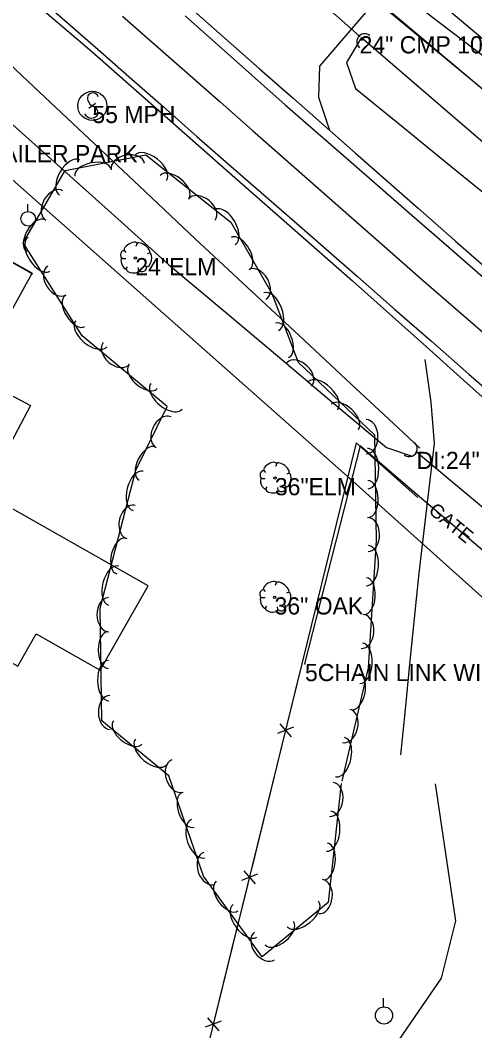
# Model space of a CAD drawing. Extents: x 1441650 to 1491889, y 345904 to 358319.
# Drawn here: x 1444749.5 to 1444881.6, y 354922.6 to 355216.4 of the extents above; entities that cross this region are included whole.
import ezdxf

# ---------------------------------------------------------------- set-up
doc = ezdxf.new("R2010")
doc.units = 0
for name, color, linetype in [('S_BUILDING', 7, 'Continuous'), ('S_CROSS_DRAIN', 7, 'Continuous'), ('S_CROSS_DRAIN_ANNOT', 7, 'Continuous'), ('S_DITCHLINE', 7, 'Continuous'), ('S_DRG_PT_SYM', 7, 'Continuous'), ('S_EDGE_PAVEMENT', 7, 'Continuous'), ('S_FENCE', 7, 'Continuous'), ('S_FENCE_ANNOT', 7, 'Continuous'), ('S_GAS_UTILITIES', 7, 'Continuous'), ('S_GATE_ANNOT', 7, 'Continuous'), ('S_GRAVEL_ROAD', 7, 'Continuous'), ('S_MSC_PT_SYM', 7, 'Continuous'), ('S_PARKING', 7, 'Continuous'), ('S_PAVEMENT_CROWN', 7, 'Continuous'), ('S_SHOULDER', 7, 'Continuous'), ('S_SIGN', 7, 'Continuous'), ('S_SIGN_ANNOT', 7, 'Continuous'), ('S_STR_PT_SYM', 7, 'Continuous'), ('S_SURVEY_TEXT_ANNOT', 7, 'Continuous'), ('S_TREE', 7, 'Continuous'), ('S_TREE_ANNOT', 7, 'Continuous'), ('S_UNDERGROUND_CABLE', 7, 'Continuous'), ('S_UTILITY_POLE', 7, 'Continuous'), ('S_UTL_PT_SYM', 7, 'Continuous'), ('S_WATER_UTILITIES', 7, 'Continuous')]:
    doc.layers.add(name, color=color, linetype=linetype)

msp = doc.modelspace()

# ---------------------------------------------------------------- linework, layer by layer
at = {"layer": 'S_BUILDING'}
msp.add_line((1444752.97, 355142.74), (1444717.78, 355162.25), dxfattribs=at)
for points in [[(1444710.54, 355152.19), (1444747.02, 355132.12), (1444752.97, 355142.94), (1444727.71, 355156.84), (1444730.68, 355162.24), (1444723.23, 355166.33), (1444720.08, 355160.61), (1444716.31, 355162.68)], [(1444746.7, 355093.58), (1444696.43, 355120.39), (1444702.2, 355131.2), (1444752.46, 355104.39)], [(1444786.64, 355052.01), (1444727.19, 355085.76), (1444707.91, 355051.8), (1444748.72, 355028.64), (1444754.07, 355038.07), (1444772.72, 355027.48)]]:
    msp.add_lwpolyline(points, close=True, dxfattribs=at)
at = {"layer": 'S_CROSS_DRAIN'}
for p, q in [((1444824.21, 355233.09), (1444848.09, 355211.79)), ((1444864.65, 355090.95), (1444889.56, 355070.02))]:
    msp.add_line(p, q, dxfattribs=at)
for centre, start, end in [((1444849.58, 355210.19), 50.0229, 230.3521), ((1444862.55, 355091.86), 230.0229, 50.3521)]:
    msp.add_arc(centre, 2.3, start, end, dxfattribs=at)
at = {"layer": 'S_DITCHLINE'}
for points in [[(1444727.25, 355211.24), (1444735.48, 355213.92), (1444751.7, 355198.67), (1444767.91, 355183.41), (1444784.13, 355168.16), (1444800.34, 355152.91), (1444815.44, 355138.83), (1444830.53, 355124.75), (1444845.63, 355110.67), (1444860.72, 355096.59), (1444865.57, 355092)], [(1444726.43, 355210.95), (1444729.66, 355201.87), (1444745.39, 355187.76), (1444761.12, 355173.66), (1444776.85, 355159.55), (1444792.58, 355145.45), (1444808.41, 355132.14), (1444824.25, 355118.84), (1444840.08, 355105.53), (1444855.92, 355092.22), (1444863.07, 355089.79)], [(1444848.66, 355211.38), (1444844.28, 355204.13), (1444846.91, 355196.62), (1444860.78, 355185.32), (1444874.64, 355174.03), (1444888.51, 355162.74), (1444902.38, 355151.44), (1444914.44, 355140.58), (1444926.51, 355129.71), (1444938.58, 355118.85), (1444950.65, 355107.98), (1444959.92, 355111.25), (1444965.25, 355112.92)], [(1444848.66, 355211.38), (1444863.99, 355198.22), (1444879.31, 355185.06), (1444894.64, 355171.89), (1444909.97, 355158.73), (1444923.78, 355147.28), (1444937.59, 355135.83), (1444951.41, 355124.39), (1444965.22, 355112.94)]]:
    msp.add_lwpolyline(points, dxfattribs=at)
at = {"layer": 'S_DRG_PT_SYM'}
for points in [[(1444848.09, 355211.79), (1444848.09, 355211.84), (1444848.09, 355211.79), (1444848.04, 355211.79), (1444848.09, 355211.79), (1444848.09, 355211.74), (1444848.09, 355211.79), (1444848.14, 355211.79)], [(1444864.65, 355090.95), (1444864.65, 355091), (1444864.65, 355090.95), (1444864.6, 355090.95), (1444864.65, 355090.95), (1444864.65, 355090.9), (1444864.65, 355090.95), (1444864.7, 355090.95)]]:
    msp.add_lwpolyline(points, dxfattribs=at)
at = {"layer": 'S_EDGE_PAVEMENT'}
for points in [[(1444941.67, 355242.34), (1444933.96, 355228.65), (1444926.25, 355214.96), (1444918.54, 355201.27), (1444910.83, 355187.59), (1444896.96, 355196.21), (1444881.47, 355207.96), (1444865.99, 355219.71), (1444859.79, 355223.19), (1444851.06, 355220.09), (1444836.4, 355203.1), (1444836.14, 355194.1), (1444839.29, 355184.76)], [(1444752.67, 355225.01), (1444771.29, 355208.61), (1444781.14, 355199.97), (1444790.99, 355191.32), (1444800.83, 355182.67), (1444810.68, 355174.02), (1444829.08, 355157.97), (1444847.48, 355141.91), (1444858.28, 355132.46), (1444869.08, 355123.01), (1444879.88, 355113.56), (1444890.68, 355104.1)], [(1444797.38, 355217.73), (1444807.07, 355209.12), (1444816.77, 355200.5), (1444826.46, 355191.88), (1444844.9, 355175.81), (1444863.33, 355159.74), (1444874.11, 355150.35), (1444884.89, 355140.96)]]:
    msp.add_lwpolyline(points, dxfattribs=at)
at = {"layer": 'S_FENCE'}
for p, q in [((1444832.23, 355029.28), (1444848.38, 355092.71)), ((1444848.38, 355092.71), (1444865.49, 355077.95)), ((1444865.49, 355077.95), (1444938.52, 355016.06)), ((1444828.91, 355010.89), (1444824.25, 355009.08)), ((1444824.93, 355011.87), (1444828.22, 355008.1)), ((1444818.39, 354968.16), (1444813.73, 354966.35)), ((1444814.41, 354969.14), (1444817.7, 354965.38)), ((1444803.89, 354926.41), (1444807.19, 354922.65)), ((1444807.87, 354925.43), (1444803.21, 354923.63))]:
    msp.add_line(p, q, dxfattribs=at)
for points in [[(1444865.01, 355077.65), (1444847.15, 355093.57), (1444799.6, 354900.4)], [(1444830.47, 355025.81), (1444827.05, 355011.93)], [(1444826.1, 355008.04), (1444821.32, 354988.62)], [(1444821.32, 354988.62), (1444816.54, 354969.2)], [(1444815.58, 354965.32), (1444810.8, 354945.89)], [(1444810.8, 354945.89), (1444806.02, 354926.47)]]:
    msp.add_lwpolyline(points, dxfattribs=at)
at = {"layer": 'S_GAS_UTILITIES'}
msp.add_line((1444831.24, 355240.87), (1444980.37, 355114.9), dxfattribs=at)
at = {"layer": 'S_GRAVEL_ROAD'}
msp.add_lwpolyline([(1444867.11, 355117.82), (1444868.8, 355105.34), (1444869.76, 355093.34), (1444867.53, 355074.53), (1444865.3, 355055.71), (1444863.98, 355042.49), (1444862.65, 355029.26), (1444861.32, 355016.04), (1444860, 355002.81)], dxfattribs=at)
at = {"layer": 'S_MSC_PT_SYM'}
for points in [[(1444769.54, 355190.94), (1444769.54, 355190.99), (1444769.54, 355190.94), (1444769.49, 355190.94), (1444769.54, 355190.94), (1444769.54, 355190.89), (1444769.54, 355190.94), (1444769.59, 355190.94)], [(1444771.22, 355192.21), (1444771.22, 355192.26), (1444771.22, 355192.21), (1444771.17, 355192.21), (1444771.22, 355192.21), (1444771.22, 355192.16), (1444771.22, 355192.21), (1444771.27, 355192.21)], [(1444848.38, 355092.71), (1444848.38, 355092.76), (1444848.38, 355092.71), (1444848.33, 355092.71), (1444848.38, 355092.71), (1444848.38, 355092.66), (1444848.38, 355092.71), (1444848.43, 355092.71)], [(1444848.38, 355092.71), (1444848.38, 355092.76), (1444848.38, 355092.71), (1444848.33, 355092.71), (1444848.38, 355092.71), (1444848.38, 355092.66), (1444848.38, 355092.71), (1444848.43, 355092.71)], [(1444865.49, 355077.95), (1444865.49, 355078), (1444865.49, 355077.95), (1444865.44, 355077.95), (1444865.49, 355077.95), (1444865.49, 355077.9), (1444865.49, 355077.95), (1444865.54, 355077.95)], [(1444832.23, 355029.28), (1444832.23, 355029.33), (1444832.23, 355029.28), (1444832.18, 355029.28), (1444832.23, 355029.28), (1444832.23, 355029.23), (1444832.23, 355029.28), (1444832.28, 355029.28)]]:
    msp.add_lwpolyline(points, dxfattribs=at)
at = {"layer": 'S_PARKING'}
msp.add_lwpolyline([(1444837.09, 354887.22), (1444871.92, 354937.96), (1444876.05, 354954.59), (1444870.18, 354994.45)], dxfattribs=at)
at = {"layer": 'S_PAVEMENT_CROWN'}
msp.add_lwpolyline([(1444779.16, 355217.66), (1444788.62, 355209.34), (1444798.09, 355201.02), (1444807.55, 355192.7), (1444817.01, 355184.38), (1444826.59, 355175.93), (1444836.16, 355167.49), (1444845.74, 355159.04), (1444855.31, 355150.6), (1444866.04, 355141.29), (1444876.78, 355131.98), (1444887.51, 355122.67)], dxfattribs=at)
at = {"layer": 'S_SHOULDER'}
for points in [[(1444751.36, 355223.57), (1444770.24, 355207.35), (1444780.03, 355198.73), (1444789.83, 355190.11), (1444799.62, 355181.49), (1444809.42, 355172.88), (1444827.73, 355156.78), (1444846.03, 355140.68), (1444856.8, 355131.06), (1444867.57, 355121.43), (1444878.33, 355111.81), (1444889.1, 355102.18)], [(1444799.18, 355219.82), (1444809.04, 355211.12), (1444818.89, 355202.42), (1444828.75, 355193.73), (1444846.95, 355177.76), (1444865.15, 355161.8), (1444875.91, 355152.34), (1444886.66, 355142.87)]]:
    msp.add_lwpolyline(points, dxfattribs=at)
at = {"layer": 'S_SIGN'}
msp.add_line((1444769.54, 355190.94), (1444771.22, 355192.21), dxfattribs=at)
msp.add_circle((1444770.42, 355191.54), 4.24, dxfattribs=at)
for centre, radius, start, end in [((1444771.59, 355193.79), 2.55, 167.1196, 241.9813), ((1444770.55, 355193.7), 1.62, 16.5258, 156.8957), ((1444769.72, 355189.26), 2.38, 358.6529, 73.7063), ((1444770.16, 355190.14), 2.17, 204.641, 335.359)]:
    msp.add_arc(centre, radius, start, end, dxfattribs=at)
at = {"layer": 'S_STR_PT_SYM'}
msp.add_lwpolyline([(1444752.97, 355142.74), (1444752.97, 355142.79), (1444752.97, 355142.74), (1444752.92, 355142.74), (1444752.97, 355142.74), (1444752.97, 355142.69), (1444752.97, 355142.74), (1444753.02, 355142.74)], dxfattribs=at)
at = {"layer": 'S_TREE'}
for p, q in [((1444779.68, 355149.52), (1444780.18, 355148.94)), ((1444783.48, 355151.54), (1444783.09, 355150.68)), ((1444779.02, 355147.2), (1444780.15, 355147.2)), ((1444787.04, 355148.75), (1444786.38, 355148.48)), ((1444780.18, 355144.02), (1444780.65, 355144.72)), ((1444783.87, 355143.75), (1444783.79, 355144.52)), ((1444786.27, 355144.64), (1444785.8, 355145.07)), ((1444824.02, 355087.56), (1444823.64, 355086.71)), ((1444820.23, 355085.55), (1444820.73, 355084.97)), ((1444827.59, 355084.77), (1444826.93, 355084.5)), ((1444819.57, 355083.22), (1444820.69, 355083.22)), ((1444820.73, 355080.04), (1444821.19, 355080.74)), ((1444824.41, 355079.77), (1444824.33, 355080.55)), ((1444826.81, 355080.66), (1444826.35, 355081.09)), ((1444823.94, 355052.91), (1444823.55, 355052.05)), ((1444820.14, 355050.89), (1444820.64, 355050.31)), ((1444827.5, 355050.12), (1444826.84, 355049.85)), ((1444819.48, 355048.57), (1444820.61, 355048.57)), ((1444820.64, 355045.39), (1444821.11, 355046.09)), ((1444826.73, 355046.01), (1444826.26, 355046.44)), ((1444824.33, 355045.12), (1444824.25, 355045.89))]:
    msp.add_line(p, q, dxfattribs=at)
msp.add_lwpolyline([(1444842.79, 354994.55), (1444838.97, 354959.89), (1444819.81, 354944.15), (1444802.69, 354967.57), (1444792.64, 354996.7), (1444773.22, 355012.75), (1444772.73, 355045.46), (1444783.05, 355085.61), (1444792.21, 355104.16), (1444767.47, 355124.69), (1444750.35, 355151.73), (1444762.53, 355172.7), (1444786, 355177.3), (1444810.63, 355157.73), (1444822.63, 355136.97), (1444830.28, 355117), (1444852.42, 355095.86), (1444852.93, 355065.16), (1444850.57, 355028.11), (1444842.97, 354995.18)], dxfattribs=at)
for centre in [(1444782.92, 355147.29), (1444823.47, 355083.32), (1444823.38, 355048.66)]:
    msp.add_circle(centre, 0.341, dxfattribs=at)
for centre, major_axis, ratio, start_param, end_param in [((1444787.38, 355173.5), (-4.59, 3.65), 0.549959, 3.141593, 6.283185), ((1444763.83, 355170.71), (-2.95, -5.08), 0.550064, 3.141593, 6.283185), ((1444770.6, 355172.12), (-5.25, -1.03), 0.540672, 3.141593, 6.283185), ((1444780.75, 355173.85), (-4.86, -0.95), 0.685276, 3.141593, 6.283185), ((1444794.32, 355167.98), (-4.19, 3.33), 0.540581, 3.141593, 6.283185), ((1444759.4, 355162.58), (-2.49, -4.29), 0.685291, 3.141593, 6.283185), ((1444802.23, 355161.37), (-3.88, 3.08), 0.68516, 3.141593, 6.283185), ((1444809, 355156.31), (-2.94, 5.08), 0.549956, 3.141598, 6.283191), ((1444754.01, 355153.8), (-2.68, -4.62), 0.540683, 3.141593, 6.283185), ((1444754.95, 355148.43), (3.14, -4.96), 0.549955, 3.14158, 6.283173), ((1444781.58, 355150.49), (1.86, 1.08), 0.471018, 0, 3.141593), ((1444785.24, 355150.17), (-1.81, 1.36), 0.405113, 3.141593, 6.283186), ((1444813.44, 355148.63), (-2.68, 4.63), 0.540578, 3.141598, 6.283191), ((1444779.35, 355148.38), (0.31, 1.03), 0.646762, 0, 3.141593), ((1444786.59, 355146.76), (0.46, 2.04), 0.482994, 3.141593, 6.283185), ((1444779.65, 355145.73), (-0.61, 1.6), 0.420543, 6.283185, 9.424777), ((1444760.12, 355140.75), (2.65, -4.19), 0.685155, 3.141573, 6.283165), ((1444782.11, 355143.95), (-1.83, 0.19), 0.529943, 0, 3.141593), ((1444785.07, 355144.24), (1.09, 0.46), 0.711534, 3.141592, 6.283185), ((1444818.37, 355139.59), (-2.48, 4.29), 0.685157, 3.141602, 6.283194), ((1444822.39, 355131.67), (-2.1, 5.48), 0.549965, 3.141593, 6.283185), ((1444765.41, 355131.91), (2.86, -4.52), 0.540577, 3.141581, 6.283173), ((1444770.11, 355125.26), (4.52, -3.75), 0.549986, 3.141424, 6.283017), ((1444825.56, 355123.39), (-1.91, 4.99), 0.540587, 3.141593, 6.283185), ((1444777.4, 355119.55), (3.81, -3.16), 0.685194, 3.141316, 6.282909), ((1444830.55, 355113.45), (-3.58, 3.42), 0.685155, 3.141593, 6.283185), ((1444785.16, 355112.77), (4.11, -3.41), 0.540608, 3.141429, 6.283022), ((1444791.98, 355107.11), (4.52, -3.75), 0.549986, 3.141424, 6.283017), ((1444837.43, 355107.25), (-4.24, 4.05), 0.549955, 3.141593, 6.283185), ((1444843.84, 355101.12), (-3.87, 3.69), 0.540577, 3.141593, 6.283185), ((1444791.16, 355096.65), (-2.19, -4.44), 0.685924, 3.14109, 6.282683), ((1444850.05, 355095.36), (-0.08, 4.95), 0.685213, 3.141593, 6.283185), ((1444786.37, 355087.54), (-2.36, -4.79), 0.541183, 3.141296, 6.282888), ((1444850.46, 355086.1), (-0.1, 5.87), 0.550001, 3.141593, 6.283185), ((1444822.13, 355086.52), (1.86, 1.08), 0.471018, 0, 3.141593), ((1444825.78, 355086.2), (-1.81, 1.36), 0.405113, 3.141593, 6.283186), ((1444783.7, 355079.6), (-1.46, -5.68), 0.550179, 3.141362, 6.282954), ((1444819.89, 355084.4), (0.31, 1.03), 0.646762, 0, 3.141593), ((1444827.14, 355082.79), (0.46, 2.04), 0.482994, 3.141593, 6.283185), ((1444820.2, 355081.75), (-0.61, 1.6), 0.420543, 6.283185, 9.424777), ((1444850.61, 355077.24), (-0.09, 5.35), 0.540622, 3.141593, 6.283185), ((1444822.66, 355079.97), (-1.83, 0.19), 0.529943, 0, 3.141593), ((1444825.62, 355080.27), (1.09, 0.46), 0.711534, 3.141592, 6.283185), ((1444781.65, 355070.57), (-1.23, -4.8), 0.685434, 3.141214, 6.282807), ((1444850.52, 355066.93), (-0.08, 4.95), 0.685213, 3.141593, 6.283185), ((1444778.83, 355060.66), (-1.33, -5.18), 0.540797, 3.141369, 6.282961), ((1444850.34, 355057.86), (0.37, 5.86), 0.550011, 3.141593, 6.283185), ((1444776.62, 355052.07), (-1.46, -5.68), 0.550179, 3.141362, 6.282954), ((1444822.04, 355051.86), (1.86, 1.08), 0.471018, 0, 3.141593), ((1444825.7, 355051.54), (-1.81, 1.36), 0.405113, 3.141593, 6.283186), ((1444849.78, 355049.01), (0.34, 5.34), 0.540632, 3.141593, 6.283185), ((1444819.81, 355049.75), (0.31, 1.03), 0.646762, 0, 3.141593), ((1444827.05, 355048.13), (0.46, 2.04), 0.482994, 3.141593, 6.283185), ((1444775.14, 355043.61), (0.07, -4.95), 0.685213, 3.141593, 6.283185), ((1444820.11, 355047.1), (-0.61, 1.6), 0.420543, 6.283185, 9.424777), ((1444825.53, 355045.61), (1.09, 0.46), 0.711534, 3.141592, 6.283185), ((1444822.58, 355045.32), (-1.83, 0.19), 0.529943, 0, 3.141593), ((1444848.86, 355038.75), (0.32, 4.95), 0.685225, 3.141593, 6.283185), ((1444775.03, 355033.31), (0.08, -5.35), 0.540622, 3.141593, 6.283185), ((1444848.53, 355029.49), (0.37, 5.86), 0.550011, 3.141593, 6.283185), ((1444775.17, 355024.44), (0.09, -5.87), 0.550001, 3.141593, 6.283185), ((1444846.8, 355021.19), (1.2, 5.19), 0.542259, 3.140811, 6.282403), ((1444775.56, 355015.19), (0.07, -4.95), 0.685213, 3.141593, 6.283185), ((1444844.23, 355011.24), (1.11, 4.81), 0.687287, 3.140267, 6.281859), ((1444780.66, 355009.36), (4.12, -3.4), 0.540644, 3.141344, 6.282937), ((1444842.41, 355002.19), (1.31, 5.7), 0.551666, 3.140785, 6.282378), ((1444787.49, 355003.71), (4.52, -3.74), 0.550024, 3.141336, 6.282929), ((1444795.16, 354996.7), (1.62, -4.68), 0.685171, 3.141593, 6.283185), ((1444839.88, 354989.89), (0.54, 4.93), 0.685233, 3.141593, 6.283185), ((1444798.27, 354986.87), (1.74, -5.05), 0.540589, 3.141593, 6.283185), ((1444839.13, 354980.66), (0.64, 5.83), 0.550017, 3.141593, 6.283185), ((1444801.17, 354978.49), (1.91, -5.55), 0.549968, 3.141593, 6.283185), ((1444838.16, 354971.85), (0.59, 5.31), 0.540638, 3.141593, 6.283185), ((1444804.43, 354969.82), (1.62, -4.68), 0.685171, 3.141593, 6.283185), ((1444809.56, 354961.77), (3.16, -4.32), 0.540575, 3.141593, 6.283185), ((1444836.77, 354961.63), (0.54, 4.93), 0.685233, 3.141593, 6.283185), ((1444814.79, 354954.61), (3.46, -4.74), 0.549953, 3.141593, 6.283185), ((1444831.62, 354956.6), (4.54, 3.72), 0.55008, 3.141593, 6.283185), ((1444824.77, 354950.97), (4.13, 3.39), 0.540699, 3.141593, 6.283185), ((1444820.47, 354947.29), (2.92, -4), 0.685153, 3.141593, 6.283185)]:
    msp.add_ellipse(centre, major_axis=major_axis, ratio=ratio, start_param=start_param, end_param=end_param, dxfattribs=at)
at = {"layer": 'S_UNDERGROUND_CABLE'}
msp.add_line((1444853.42, 355221.65), (1444907.69, 355176.65), dxfattribs=at)
at = {"layer": 'S_UTILITY_POLE'}
for p, q in [((1444751.63, 355160.84), (1444751.63, 355162.95)), ((1444855.07, 354929.59), (1444855.07, 354932.07))]:
    msp.add_line(p, q, dxfattribs=at)
for centre, radius in [((1444751.76, 355158.7), 2.13), ((1444855.21, 354927.08), 2.5)]:
    msp.add_circle(centre, radius, dxfattribs=at)
at = {"layer": 'S_UTL_PT_SYM'}
msp.add_lwpolyline([(1444845.24, 355083.15), (1444845.24, 355083.2), (1444845.24, 355083.15), (1444845.19, 355083.15), (1444845.24, 355083.15), (1444845.24, 355083.1), (1444845.24, 355083.15), (1444845.29, 355083.15)], dxfattribs=at)
at = {"layer": 'S_WATER_UTILITIES'}
for p, q in [((1444849.16, 355240.51), (1445007.53, 355105.91)), ((1444691.82, 355219.05), (1444845.24, 355083.15)), ((1444845.24, 355083.15), (1444933.86, 355003.67))]:
    msp.add_line(p, q, dxfattribs=at)

# ---------------------------------------------------------------- texts
at = {"layer": 'S_CROSS_DRAIN_ANNOT'}
for s, p in [('24" CMP 10% FILL', (1444848.09, 355206.79)), ('DI:24" CN:30% TY:CMP', (1444864.65, 355085.95))]:
    msp.add_text(s, height=5, dxfattribs=at).set_placement(p)
at = {"layer": 'S_FENCE_ANNOT'}
msp.add_text('5CHAIN LINK WITH BARBEDWE', height=5, dxfattribs=at).set_placement((1444832.23, 355024.28))
at = {"layer": 'S_GATE_ANNOT'}
msp.add_text('GATE', height=4, rotation=320.3985, dxfattribs=at).set_placement((1444867.84, 355073.41))
at = {"layer": 'S_SIGN_ANNOT'}
msp.add_text('55 MPH', height=5, dxfattribs=at).set_placement((1444770.42, 355186.54))
at = {"layer": 'S_SURVEY_TEXT_ANNOT'}
msp.add_text('DRIVEWAY TO TRAILER PARK', height=5, dxfattribs=at).set_placement((1444686.61, 355175.13))
at = {"layer": 'S_TREE_ANNOT'}
for s, p in [('24"ELM', (1444782.92, 355142.29)), ('36"ELM', (1444823.47, 355078.32)), ('36" OAK', (1444823.38, 355043.66))]:
    msp.add_text(s, height=5, dxfattribs=at).set_placement(p)

doc.saveas('drawing.dxf')
